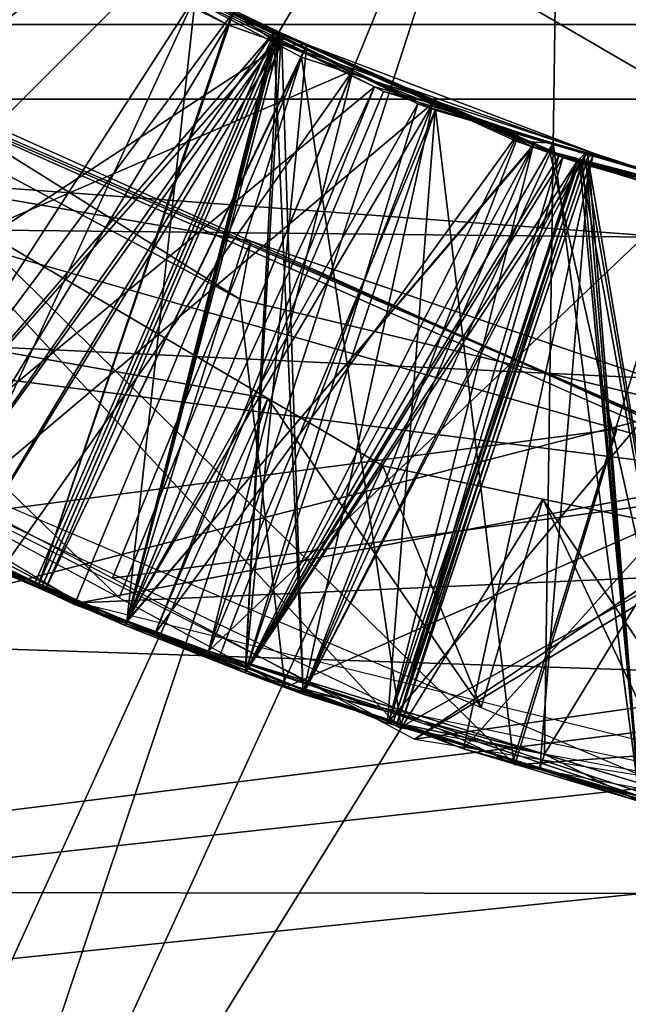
# Model space of a CAD drawing. Extents: x 0 to 200, y 18 to 95.
# Tile 271 of 491: x 143.996 to 144.261, y 45.212 to 45.639. Entities that reach past the tile are written whole.
import ezdxf

# ---------------------------------------------------------------- set-up
doc = ezdxf.new("R2010")
doc.units = 0

msp = doc.modelspace()

# ---------------------------------------------------------------- linework, layer by layer
for points in [[(165.431061, 47.89677, 57.972298), (135.799988, 48.817287, 57.894161), (135.799988, 45.636745, 57.894161)], [(165.459961, 47.672756, 57.991718), (165.431061, 47.89677, 57.972298), (135.799988, 45.636745, 57.894161)], [(165.439575, 46.504829, 57.978249), (165.459961, 47.672756, 57.991718), (135.799988, 45.636745, 57.894161)], [(98.275146, 47.227016, 36), (174.799988, 47.227016, 36), (98.615891, 44.638824, 36.34074)], [(98.615891, 44.638824, 36.34074), (174.799988, 47.227016, 36), (174.799988, 42.227016, 37.339745)], [(118.275154, 47.227016, 56), (117.93441, 44.638824, 55.65926), (174.799988, 42.227016, 54.660255)], [(174.799988, 47.227016, 56), (118.275154, 47.227016, 56), (174.799988, 42.227016, 54.660255)], [(159.5, 43.927017, 40.284233), (133, 47.227016, 39.400002), (133, 43.927017, 40.284233)], [(159.5, 47.227016, 39.400002), (133, 47.227016, 39.400002), (159.5, 43.927017, 40.284233)], [(159.5, 47.227016, 52.599998), (159.5, 43.927017, 51.715767), (133, 43.927017, 51.715767)], [(133, 47.227016, 52.599998), (159.5, 47.227016, 52.599998), (133, 43.927017, 51.715767)], [(136.199997, 47.227016, 36.5), (148.199997, 45.604733, 36.639542), (136.199997, 45.604733, 36.639542)], [(136.199997, 47.227016, 36.5), (148.199997, 47.227016, 36.5), (148.199997, 45.604733, 36.639542)], [(136.799988, 45.839447, 55.650761), (165.799988, 47.227016, 55.75), (165.799988, 44.457867, 55.348492)], [(141.5, 47.227016, 38.200001), (148.199997, 43.327015, 39.245003), (141.5, 43.327015, 39.245003)], [(141.5, 47.227016, 38.200001), (148.199997, 47.227016, 38.200001), (148.199997, 43.327015, 39.245003)], [(148.199997, 47.227016, 53.799999), (141.5, 47.227016, 53.799999), (141.5, 43.327015, 52.754997)], [(148.199997, 43.327015, 52.754997), (148.199997, 47.227016, 53.799999), (141.5, 43.327015, 52.754997)], [(148.199997, 46.727016, 55.486832), (136.199997, 46.727016, 55.486832), (136.199997, 45.114326, 55.262104)], [(148.199997, 45.114326, 55.262104), (148.199997, 46.727016, 55.486832), (136.199997, 45.114326, 55.262104)], [(142.899994, 45.64674, 53.842369), (148.199997, 46.727016, 53.98436), (148.199997, 45.254375, 53.752979)], [(165.397278, 46.245625, 57.949612), (165.439575, 46.504829, 57.978249), (135.799988, 45.636745, 57.894161)], [(148.199997, 46.481663, 38.034798), (142.899994, 46.48217, 38.037628), (142.899994, 45.11227, 38.284569)], [(148.199997, 46.481663, 38.034798), (142.899994, 45.11227, 38.284569), (148.199997, 45.016834, 38.311367)], [(165.298126, 45.638039, 57.882481), (165.397278, 46.245625, 57.949612), (135.799988, 45.636745, 57.894161)], [(144.231705, 45.838833, 38.629288), (143.989975, 45.964527, 38.629288), (143.748352, 45.528938, 38.129292)], [(143.989975, 45.964527, 33.629288), (144.231705, 45.838833, 33.629288), (143.81517, 45.493607, 34.122929)], [(143.571182, 45.84407, 34.980671), (144.092026, 45.517838, 35.017853), (144.039703, 45.388134, 34.931282)], [(143.609024, 45.62104, 34.903908), (143.571182, 45.84407, 34.980671), (144.039703, 45.388134, 34.931282)], [(143.571182, 45.84407, 34.980671), (143.772186, 45.688797, 35.322773), (144.092026, 45.517838, 35.017853)], [(136.799988, 44.485817, 55.2533), (136.799988, 45.839447, 55.650761), (165.799988, 44.457867, 55.348492)], [(144.231705, 45.838833, 38.629288), (143.748352, 45.528938, 38.129292), (144.042267, 45.37611, 38.129292)], [(143.81517, 45.493607, 34.122929), (144.231705, 45.838833, 33.629288), (143.861221, 45.468029, 34.12479)], [(143.861221, 45.468029, 34.12479), (144.231705, 45.838833, 33.629288), (143.972458, 45.406254, 34.129288)], [(143.972458, 45.406254, 34.129288), (144.231705, 45.838833, 33.629288), (144.042267, 45.37611, 34.129288)], [(144.042267, 45.37611, 34.129288), (144.231705, 45.838833, 33.629288), (144.224274, 45.320282, 34.129288)], [(144.231705, 45.838833, 38.629288), (144.042267, 45.37611, 38.129292), (144.078415, 45.365021, 38.129292)], [(144.492172, 45.758942, 38.629288), (144.231705, 45.838833, 38.629288), (144.078415, 45.365021, 38.129292)], [(144.231705, 45.838833, 33.629288), (144.492172, 45.758942, 33.629288), (144.224274, 45.320282, 34.129288)], [(144.492172, 45.758942, 38.629288), (144.078415, 45.365021, 38.129292), (144.389557, 45.269581, 38.129292)], [(144.224274, 45.320282, 34.129288), (144.492172, 45.758942, 33.629288), (144.389557, 45.269581, 34.129288)], [(144.072861, 45.649555, 37.777069), (143.913666, 45.7271, 37.765739), (143.928802, 45.426731, 37.626602)], [(143.681229, 45.723587, 34.634365), (144.104263, 45.474758, 34.672108), (143.875259, 44.97266, 34.213657)], [(143.681229, 45.723587, 34.634365), (143.722153, 45.542278, 34.713261), (144.104263, 45.474758, 34.672108)], [(143.952057, 45.708191, 37.940624), (144.141068, 45.617195, 37.954052), (143.825394, 45.480843, 38.089172)], [(144.150497, 45.609966, 37.082642), (143.952179, 45.709126, 37.068447), (143.928802, 45.426731, 36.926605)], [(143.952057, 45.708191, 37.940624), (144.072861, 45.649555, 37.777069), (144.141068, 45.617195, 37.954052)], [(143.985001, 45.689987, 37.243027), (143.952179, 45.709126, 37.068447), (144.150497, 45.609966, 37.082642)], [(143.982254, 45.694939, 34.442719), (144.109589, 45.627853, 34.451931), (143.85762, 45.462948, 34.591213)], [(143.979599, 45.696209, 35.842525), (144.086823, 45.636913, 35.850368), (143.953033, 45.415203, 35.997158)], [(143.979599, 45.696209, 35.842525), (143.976944, 45.691509, 35.670521), (144.086823, 45.636913, 35.850368)], [(143.982254, 45.694939, 34.442719), (143.979614, 45.690014, 34.270718), (144.111588, 45.632626, 34.27993)], [(143.982254, 45.694939, 34.442719), (144.111588, 45.632626, 34.27993), (144.109589, 45.627853, 34.451931)], [(144.107178, 45.634003, 36.379635), (143.975357, 45.691715, 36.370426), (143.928802, 45.426731, 36.226604)], [(144.089233, 45.642429, 35.678364), (143.976944, 45.691509, 35.670521), (143.928802, 45.426731, 35.526604)], [(144.109985, 45.632732, 34.979832), (143.978088, 45.690315, 34.970619), (143.928802, 45.426731, 34.826603)], [(143.976166, 45.693489, 36.542423), (144.107407, 45.63435, 36.551636), (143.953033, 45.415203, 36.697159)], [(143.978317, 45.690842, 35.14262), (144.110199, 45.633244, 35.151833), (143.953033, 45.415203, 35.297157)], [(143.985001, 45.689987, 37.243027), (144.175827, 45.602978, 37.256454), (143.953033, 45.415203, 37.39716)], [(144.111588, 45.632626, 34.27993), (143.979614, 45.690014, 34.270718), (143.972458, 45.406254, 34.129288)], [(143.976166, 45.693489, 36.542423), (143.975357, 45.691715, 36.370426), (144.107407, 45.63435, 36.551636)], [(144.107407, 45.63435, 36.551636), (143.975357, 45.691715, 36.370426), (144.107178, 45.634003, 36.379635)], [(143.976944, 45.691509, 35.670521), (144.089233, 45.642429, 35.678364), (144.086823, 45.636913, 35.850368)], [(143.978317, 45.690842, 35.14262), (143.978088, 45.690315, 34.970619), (144.110199, 45.633244, 35.151833)], [(144.110199, 45.633244, 35.151833), (143.978088, 45.690315, 34.970619), (144.109985, 45.632732, 34.979832)], [(143.985001, 45.689987, 37.243027), (144.150497, 45.609966, 37.082642), (144.175827, 45.602978, 37.256454)], [(143.772186, 45.688797, 35.322773), (143.60228, 45.628151, 35.404884), (144.096817, 45.542976, 35.344303)], [(143.772186, 45.688797, 35.322773), (144.096817, 45.542976, 35.344303), (144.092026, 45.517838, 35.017853)], [(142.899994, 45.261688, 53.728294), (142.899994, 45.64674, 53.842369), (148.199997, 45.254375, 53.752979)], [(144.072861, 45.649555, 37.777069), (143.928802, 45.426731, 37.626602), (143.963165, 45.411976, 37.628689)], [(144.072861, 45.649555, 37.777069), (143.963165, 45.411976, 37.628689), (144.042953, 45.377708, 37.633526)], [(144.169266, 45.602592, 37.783932), (144.072861, 45.649555, 37.777069), (144.042953, 45.377708, 37.633526)], [(144.141068, 45.617195, 37.954052), (144.072861, 45.649555, 37.777069), (144.169266, 45.602592, 37.783932)], [(144.089233, 45.642429, 35.678364), (143.928802, 45.426731, 35.526604), (144.004761, 45.394112, 35.531208)], [(144.10881, 45.633869, 35.679733), (144.089233, 45.642429, 35.678364), (144.004761, 45.394112, 35.531208)], [(144.086823, 45.636913, 35.850368), (144.089233, 45.642429, 35.678364), (144.106918, 45.629856, 35.85173)], [(144.089233, 45.642429, 35.678364), (144.10881, 45.633869, 35.679733), (144.106918, 45.629856, 35.85173)], [(165.298126, 45.638039, 57.882481), (135.799988, 45.636745, 57.894161), (165.245712, 45.316898, 57.847004)], [(164.314835, 42.807343, 57.156452), (135.799988, 45.636745, 57.894161), (135.799988, 42.567917, 57.058609)], [(164.404221, 43.011944, 57.224903), (135.799988, 45.636745, 57.894161), (164.314835, 42.807343, 57.156452)], [(164.854919, 44.043587, 57.570038), (135.799988, 45.636745, 57.894161), (164.404221, 43.011944, 57.224903)], [(165.047028, 44.669514, 57.706184), (135.799988, 45.636745, 57.894161), (164.854919, 44.043587, 57.570038)], [(165.245712, 45.316898, 57.847004), (135.799988, 45.636745, 57.894161), (165.047028, 44.669514, 57.706184)], [(143.803482, 45.513264, 35.616356), (143.880096, 45.636547, 35.703136), (144.161377, 45.331715, 35.63879)], [(143.880096, 45.636547, 35.703136), (144.344345, 45.433937, 35.733776), (144.161377, 45.331715, 35.63879)], [(143.880096, 45.636547, 35.703136), (143.893448, 45.6292, 36.030952), (144.344345, 45.433937, 35.733776)], [(144.107178, 45.634003, 36.379635), (143.928802, 45.426731, 36.226604), (144.003128, 45.394814, 36.23111)], [(143.953033, 45.415203, 35.997158), (144.086823, 45.636913, 35.850368), (144.004623, 45.393864, 36.000271)], [(143.953033, 45.415203, 36.697159), (144.107407, 45.63435, 36.551636), (144.002991, 45.394543, 36.700169)], [(144.002991, 45.394543, 36.700169), (144.107407, 45.63435, 36.551636), (144.043045, 45.377972, 36.702587)], [(144.107178, 45.634003, 36.379635), (144.003128, 45.394814, 36.23111), (144.042953, 45.377708, 36.233528)], [(144.086823, 45.636913, 35.850368), (144.106918, 45.629856, 35.85173), (144.004623, 45.393864, 36.000271)], [(144.10881, 45.633869, 35.679733), (144.004761, 45.394112, 35.531208), (144.042953, 45.377708, 35.533527)], [(144.219559, 45.584801, 36.387486), (144.107178, 45.634003, 36.379635), (144.042953, 45.377708, 36.233528)], [(144.10881, 45.633869, 35.679733), (144.042953, 45.377708, 35.533527), (144.094406, 45.355614, 35.536648)], [(144.107407, 45.63435, 36.551636), (144.219193, 45.583977, 36.559486), (144.043045, 45.377972, 36.702587)], [(144.238144, 45.577328, 35.688766), (144.10881, 45.633869, 35.679733), (144.094406, 45.355614, 35.536648)], [(144.106918, 45.629856, 35.85173), (144.10881, 45.633869, 35.679733), (144.238144, 45.577328, 35.688766)], [(144.107407, 45.63435, 36.551636), (144.107178, 45.634003, 36.379635), (144.219193, 45.583977, 36.559486)], [(144.107178, 45.634003, 36.379635), (144.219559, 45.584801, 36.387486), (144.219193, 45.583977, 36.559486)], [(144.109985, 45.632732, 34.979832), (143.928802, 45.426731, 34.826603), (144.006378, 45.393417, 34.831306)], [(143.953033, 45.415203, 35.297157), (144.110199, 45.633244, 35.151833), (144.006256, 45.393188, 35.300369)], [(144.111588, 45.632626, 34.27993), (143.972458, 45.406254, 34.129288), (144.007523, 45.391689, 34.131405)], [(144.004623, 45.393864, 36.000271), (144.106918, 45.629856, 35.85173), (144.043045, 45.377972, 36.002586)], [(144.006256, 45.393188, 35.300369), (144.110199, 45.633244, 35.151833), (144.043045, 45.377972, 35.302586)], [(144.109985, 45.632732, 34.979832), (144.006378, 45.393417, 34.831306), (144.042953, 45.377708, 34.833527)], [(144.121201, 45.628445, 34.280598), (144.111588, 45.632626, 34.27993), (144.007523, 45.391689, 34.131405)], [(144.109985, 45.632732, 34.979832), (144.042953, 45.377708, 34.833527), (144.094406, 45.355614, 34.836647)], [(144.043045, 45.377972, 35.302586), (144.110199, 45.633244, 35.151833), (144.119583, 45.346317, 35.307201)], [(144.043045, 45.377972, 36.002586), (144.106918, 45.629856, 35.85173), (144.119583, 45.346317, 36.007202)], [(144.232208, 45.579365, 34.988365), (144.109985, 45.632732, 34.979832), (144.094406, 45.355614, 34.836647)], [(144.106918, 45.629856, 35.85173), (144.242722, 45.582161, 35.860943), (144.119583, 45.346317, 36.007202)], [(144.242722, 45.582161, 35.860943), (144.106918, 45.629856, 35.85173), (144.238144, 45.577328, 35.688766)], [(144.111588, 45.632626, 34.27993), (144.121201, 45.628445, 34.280598), (144.109589, 45.627853, 34.451931)], [(144.110199, 45.633244, 35.151833), (144.109985, 45.632732, 34.979832), (144.232208, 45.579365, 34.988365)], [(144.110199, 45.633244, 35.151833), (144.238327, 45.577297, 35.160782), (144.119583, 45.346317, 35.307201)], [(144.110199, 45.633244, 35.151833), (144.232208, 45.579365, 34.988365), (144.238327, 45.577297, 35.160782)], [(144.096817, 45.542976, 35.344303), (143.60228, 45.628151, 35.404884), (144.036758, 45.396648, 35.432457)], [(143.893448, 45.6292, 36.030952), (143.824448, 45.504074, 36.119259), (144.31604, 45.441441, 36.05891)], [(143.85762, 45.462948, 34.591213), (144.109589, 45.627853, 34.451931), (144.007446, 45.391396, 34.600464)], [(143.893448, 45.6292, 36.030952), (144.31604, 45.441441, 36.05891), (144.344345, 45.433937, 35.733776)], [(144.109589, 45.627853, 34.451931), (144.11882, 45.622986, 34.452599), (144.007446, 45.391396, 34.600464)], [(144.121201, 45.628445, 34.280598), (144.007523, 45.391689, 34.131405), (144.094406, 45.355614, 34.136646)], [(144.240402, 45.576614, 34.288918), (144.121201, 45.628445, 34.280598), (144.094406, 45.355614, 34.136646)], [(144.109589, 45.627853, 34.451931), (144.121201, 45.628445, 34.280598), (144.11882, 45.622986, 34.452599)], [(144.11882, 45.622986, 34.452599), (144.121201, 45.628445, 34.280598), (144.245544, 45.581238, 34.46114)], [(144.245544, 45.581238, 34.46114), (144.121201, 45.628445, 34.280598), (144.240402, 45.576614, 34.288918)], [(144.007446, 45.391396, 34.600464), (144.11882, 45.622986, 34.452599), (144.020248, 45.385277, 34.601257)], [(144.020248, 45.385277, 34.601257), (144.11882, 45.622986, 34.452599), (144.042603, 45.376984, 34.602585)], [(144.042603, 45.376984, 34.602585), (144.11882, 45.622986, 34.452599), (144.161896, 45.332703, 34.609676)], [(144.11882, 45.622986, 34.452599), (144.245544, 45.581238, 34.46114), (144.161896, 45.332703, 34.609676)], [(143.825394, 45.480843, 38.089172), (144.141068, 45.617195, 37.954052), (143.988205, 45.399525, 38.099312)], [(143.988205, 45.399525, 38.099312), (144.141068, 45.617195, 37.954052), (144.042923, 45.378098, 38.102585)], [(144.042923, 45.378098, 38.102585), (144.141068, 45.617195, 37.954052), (144.078354, 45.36422, 38.104702)], [(144.141068, 45.617195, 37.954052), (144.176865, 45.59996, 37.956593), (144.078354, 45.36422, 38.104702)], [(144.141068, 45.617195, 37.954052), (144.169266, 45.602592, 37.783932), (144.176865, 45.59996, 37.956593)], [(144.150497, 45.609966, 37.082642), (143.928802, 45.426731, 36.926605), (144.042953, 45.377708, 36.933525)], [(144.150497, 45.609966, 37.082642), (144.042953, 45.377708, 36.933525), (144.055115, 45.372486, 36.934265)], [(144.154358, 45.60804, 37.082916), (144.150497, 45.609966, 37.082642), (144.055115, 45.372486, 36.934265)], [(144.150497, 45.609966, 37.082642), (144.154358, 45.60804, 37.082916), (144.175827, 45.602978, 37.256454)], [(136.199997, 45.604733, 36.639542), (148.199997, 44.030109, 37.054062), (136.199997, 44.030109, 37.054062)], [(136.199997, 45.604733, 36.639542), (148.199997, 45.604733, 36.639542), (148.199997, 44.030109, 37.054062)], [(144.213181, 45.590172, 37.086853), (144.154358, 45.60804, 37.082916), (144.055115, 45.372486, 36.934265)], [(144.175827, 45.602978, 37.256454), (144.154358, 45.60804, 37.082916), (144.213181, 45.590172, 37.086853)], [(143.953033, 45.415203, 37.39716), (144.175827, 45.602978, 37.256454), (144.043045, 45.377972, 37.402588)], [(144.169266, 45.602592, 37.783932), (144.042953, 45.377708, 37.633526), (144.094406, 45.355614, 37.636646)], [(144.043045, 45.377972, 37.402588), (144.175827, 45.602978, 37.256454), (144.08284, 45.361515, 37.404984)], [(144.078354, 45.36422, 38.104702), (144.176865, 45.59996, 37.956593), (144.156204, 45.333733, 38.10936)], [(144.08284, 45.361515, 37.404984), (144.175827, 45.602978, 37.256454), (144.119583, 45.346317, 37.4072)], [(144.176971, 45.600307, 37.784447), (144.169266, 45.602592, 37.783932), (144.094406, 45.355614, 37.636646)], [(144.176971, 45.600307, 37.784447), (144.094406, 45.355614, 37.636646), (144.2108, 45.317627, 37.643471)], [(144.175827, 45.602978, 37.256454), (144.212036, 45.586468, 37.258999), (144.119583, 45.346317, 37.4072)], [(144.176865, 45.59996, 37.956593), (144.339905, 45.552448, 37.967461), (144.156204, 45.333733, 38.10936)], [(144.169266, 45.602592, 37.783932), (144.176971, 45.600307, 37.784447), (144.176865, 45.59996, 37.956593)], [(144.175827, 45.602978, 37.256454), (144.213181, 45.590172, 37.086853), (144.212036, 45.586468, 37.258999)], [(144.176865, 45.59996, 37.956593), (144.176971, 45.600307, 37.784447), (144.339905, 45.552448, 37.967461)], [(144.287796, 45.567463, 37.791843), (144.176971, 45.600307, 37.784447), (144.2108, 45.317627, 37.643471)], [(144.176971, 45.600307, 37.784447), (144.287796, 45.567463, 37.791843), (144.339905, 45.552448, 37.967461)], [(144.213181, 45.590172, 37.086853), (144.055115, 45.372486, 36.934265), (144.094406, 45.355614, 36.936646)], [(144.228134, 45.585629, 37.087852), (144.213181, 45.590172, 37.086853), (144.094406, 45.355614, 36.936646)], [(144.212036, 45.586468, 37.258999), (144.213181, 45.590172, 37.086853), (144.228134, 45.585629, 37.087852)], [(144.219559, 45.584801, 36.387486), (144.042953, 45.377708, 36.233528), (144.094406, 45.355614, 36.236645)], [(144.043045, 45.377972, 36.702587), (144.219193, 45.583977, 36.559486), (144.119583, 45.346317, 36.707203)], [(144.228134, 45.585629, 37.087852), (144.094406, 45.355614, 36.936646), (144.265732, 45.29969, 36.94669)], [(144.230606, 45.579964, 36.388256), (144.219559, 45.584801, 36.387486), (144.094406, 45.355614, 36.236645)], [(144.212036, 45.586468, 37.258999), (144.226791, 45.581253, 37.260002), (144.119583, 45.346317, 37.4072)], [(144.119583, 45.346317, 36.707203), (144.219193, 45.583977, 36.559486), (144.156906, 45.334682, 36.709381)], [(144.219193, 45.583977, 36.559486), (144.2397, 45.578598, 36.560841), (144.156906, 45.334682, 36.709381)], [(144.212036, 45.586468, 37.258999), (144.228134, 45.585629, 37.087852), (144.226791, 45.581253, 37.260002)], [(144.219193, 45.583977, 36.559486), (144.219559, 45.584801, 36.387486), (144.230606, 45.579964, 36.388256)], [(144.219193, 45.583977, 36.559486), (144.230606, 45.579964, 36.388256), (144.2397, 45.578598, 36.560841)], [(144.226791, 45.581253, 37.260002), (144.228134, 45.585629, 37.087852), (144.376053, 45.543144, 37.269863)], [(144.371094, 45.542194, 37.09742), (144.228134, 45.585629, 37.087852), (144.265732, 45.29969, 36.94669)], [(144.376053, 45.543144, 37.269863), (144.228134, 45.585629, 37.087852), (144.371094, 45.542194, 37.09742)], [(144.230606, 45.579964, 36.388256), (144.094406, 45.355614, 36.236645), (144.157074, 45.335159, 36.240318)], [(144.232208, 45.579365, 34.988365), (144.094406, 45.355614, 34.836647), (144.160431, 45.334061, 34.840515)], [(144.119583, 45.346317, 36.007202), (144.242722, 45.582161, 35.860943), (144.158585, 45.33416, 36.009476)], [(144.119583, 45.346317, 37.4072), (144.226791, 45.581253, 37.260002), (144.291641, 45.292698, 37.417244)], [(144.156906, 45.334682, 36.709381), (144.2397, 45.578598, 36.560841), (144.291641, 45.292698, 36.717243)], [(144.239456, 45.577705, 36.38884), (144.230606, 45.579964, 36.388256), (144.157074, 45.335159, 36.240318)], [(144.158585, 45.33416, 36.009476), (144.242722, 45.582161, 35.860943), (144.291641, 45.292698, 36.017242)], [(144.238449, 45.577785, 34.988777), (144.232208, 45.579365, 34.988365), (144.160431, 45.334061, 34.840515)], [(144.161896, 45.332703, 34.609676), (144.245544, 45.581238, 34.46114), (144.189209, 45.322563, 34.611301)], [(144.245544, 45.581238, 34.46114), (144.382248, 45.536198, 34.470352), (144.189209, 45.322563, 34.611301)], [(144.226791, 45.581253, 37.260002), (144.376053, 45.543144, 37.269863), (144.291641, 45.292698, 37.417244)], [(144.2397, 45.578598, 36.560841), (144.230606, 45.579964, 36.388256), (144.239456, 45.577705, 36.38884)], [(144.232208, 45.579365, 34.988365), (144.238449, 45.577785, 34.988777), (144.238327, 45.577297, 35.160782)], [(144.242722, 45.582161, 35.860943), (144.238144, 45.577328, 35.688766), (144.240768, 45.576672, 35.688942)], [(144.2397, 45.578598, 36.560841), (144.239456, 45.577705, 36.38884), (144.378952, 45.54208, 36.570057)], [(144.2397, 45.578598, 36.560841), (144.378952, 45.54208, 36.570057), (144.291641, 45.292698, 36.717243)], [(144.245544, 45.581238, 34.46114), (144.240402, 45.576614, 34.288918), (144.243729, 45.575787, 34.289135)], [(144.242722, 45.582161, 35.860943), (144.240768, 45.576672, 35.688942), (144.361923, 45.540302, 35.86903)], [(144.242722, 45.582161, 35.860943), (144.361923, 45.540302, 35.86903), (144.291641, 45.292698, 36.017242)], [(144.245544, 45.581238, 34.46114), (144.243729, 45.575787, 34.289135), (144.382248, 45.536198, 34.470352)], [(144.238144, 45.577328, 35.688766), (144.094406, 45.355614, 35.536648), (144.158752, 45.334614, 35.540417)], [(144.240402, 45.576614, 34.288918), (144.094406, 45.355614, 34.136646), (144.162109, 45.333515, 34.140614)], [(144.119583, 45.346317, 35.307201), (144.238327, 45.577297, 35.160782), (144.160278, 45.333633, 35.309578)], [(144.239456, 45.577705, 36.38884), (144.157074, 45.335159, 36.240318), (144.265732, 45.29969, 36.246689)], [(144.240768, 45.576672, 35.688942), (144.238144, 45.577328, 35.688766), (144.158752, 45.334614, 35.540417)], [(144.240768, 45.576672, 35.688942), (144.158752, 45.334614, 35.540417), (144.265732, 45.29969, 35.546688)], [(144.238327, 45.577297, 35.160782), (144.242279, 45.576313, 35.161041), (144.160278, 45.333633, 35.309578)], [(144.160278, 45.333633, 35.309578), (144.242279, 45.576313, 35.161041), (144.291641, 45.292698, 35.317245)], [(144.242401, 45.576786, 34.989037), (144.238449, 45.577785, 34.988777), (144.160431, 45.334061, 34.840515)], [(144.242401, 45.576786, 34.989037), (144.160431, 45.334061, 34.840515), (144.265732, 45.29969, 34.846691)], [(144.243729, 45.575787, 34.289135), (144.240402, 45.576614, 34.288918), (144.162109, 45.333515, 34.140614)], [(144.243729, 45.575787, 34.289135), (144.162109, 45.333515, 34.140614), (144.222336, 45.313858, 34.144146)], [(144.243729, 45.575787, 34.289135), (144.222336, 45.313858, 34.144146), (144.265732, 45.29969, 34.14669)], [(144.238327, 45.577297, 35.160782), (144.238449, 45.577785, 34.988777), (144.242401, 45.576786, 34.989037)], [(144.238327, 45.577297, 35.160782), (144.242401, 45.576786, 34.989037), (144.242279, 45.576313, 35.161041)], [(144.378937, 45.54216, 36.398052), (144.239456, 45.577705, 36.38884), (144.265732, 45.29969, 36.246689)], [(144.239456, 45.577705, 36.38884), (144.378937, 45.54216, 36.398052), (144.378952, 45.54208, 36.570057)], [(144.363358, 45.546066, 35.697025), (144.240768, 45.576672, 35.688942), (144.265732, 45.29969, 35.546688)], [(144.240768, 45.576672, 35.688942), (144.363358, 45.546066, 35.697025), (144.361923, 45.540302, 35.86903)], [(144.242279, 45.576313, 35.161041), (144.242401, 45.576786, 34.989037), (144.381897, 45.541466, 34.998249)], [(144.242279, 45.576313, 35.161041), (144.381897, 45.541515, 35.17025), (144.291641, 45.292698, 35.317245)], [(144.381897, 45.541515, 35.17025), (144.242279, 45.576313, 35.161041), (144.381897, 45.541466, 34.998249)], [(144.381897, 45.541466, 34.998249), (144.242401, 45.576786, 34.989037), (144.265732, 45.29969, 34.846691)], [(144.383377, 45.5411, 34.298347), (144.243729, 45.575787, 34.289135), (144.265732, 45.29969, 34.14669)], [(144.243729, 45.575787, 34.289135), (144.383377, 45.5411, 34.298347), (144.382248, 45.536198, 34.470352)], [(144.287796, 45.567463, 37.791843), (144.2108, 45.317627, 37.643471), (144.265732, 45.29969, 37.64669)], [(143.695129, 45.560661, 36.309769), (143.985291, 45.538651, 36.397297), (144.211426, 45.315578, 36.341721)], [(144.156204, 45.333733, 38.10936), (144.339905, 45.552448, 37.967461), (144.270554, 45.300362, 38.115997)], [(144.104263, 45.474758, 34.672108), (143.722153, 45.542278, 34.713261), (144.196884, 45.340523, 34.742046)], [(144.332825, 45.436974, 35.359955), (144.096817, 45.542976, 35.344303), (144.036758, 45.396648, 35.432457)], [(144.092026, 45.517838, 35.017853), (144.096817, 45.542976, 35.344303), (144.353271, 45.455196, 35.0341)], [(144.353271, 45.455196, 35.0341), (144.096817, 45.542976, 35.344303), (144.332825, 45.436974, 35.359955)], [(144.255661, 45.461418, 36.411671), (143.985291, 45.538651, 36.397297), (136.799988, 44.485817, 36.7467)], [(143.985291, 45.538651, 36.397297), (144.255661, 45.461418, 36.411671), (144.211426, 45.315578, 36.341721)], [(144.189209, 45.322563, 34.611301), (144.382248, 45.536198, 34.470352), (144.320572, 45.286873, 34.618885)], [(143.748352, 45.528938, 38.129292), (143.825394, 45.480843, 38.089172), (144.042267, 45.37611, 38.129292)], [(144.039703, 45.388134, 34.931282), (144.092026, 45.517838, 35.017853), (144.111755, 45.349163, 34.93586)], [(144.092026, 45.517838, 35.017853), (144.353271, 45.455196, 35.0341), (144.111755, 45.349163, 34.93586)], [(144.31604, 45.441441, 36.05891), (143.824448, 45.504074, 36.119259), (144.0224, 45.385914, 36.132175)], [(143.825394, 45.480843, 38.089172), (143.988205, 45.399525, 38.099312), (144.042267, 45.37611, 38.129292)], [(143.875259, 44.97266, 34.213657), (144.104263, 45.474758, 34.672108), (143.930573, 44.957245, 34.216728)], [(144.104263, 45.474758, 34.672108), (144.154129, 45.445427, 34.676556), (143.930573, 44.957245, 34.216728)], [(144.154129, 45.445427, 34.676556), (144.104263, 45.474758, 34.672108), (144.196884, 45.340523, 34.742046)], [(144.006378, 45.393417, 34.831306), (143.85762, 45.462948, 34.591213), (144.007446, 45.391396, 34.600464)], [(143.928802, 45.426731, 34.826603), (143.85762, 45.462948, 34.591213), (144.006378, 45.393417, 34.831306)], [(144.652954, 45.347923, 36.432789), (144.255661, 45.461418, 36.411671), (136.799988, 44.485817, 36.7467)], [(144.255661, 45.461418, 36.411671), (144.652954, 45.347923, 36.432789), (144.211426, 45.315578, 36.341721)], [(144.111755, 45.349163, 34.93586), (144.353271, 45.455196, 35.0341), (144.353226, 45.298492, 34.949654)], [(144.154129, 45.445427, 34.676556), (144.223587, 45.431068, 34.680546), (143.930573, 44.957245, 34.216728)], [(144.223587, 45.431068, 34.680546), (144.154129, 45.445427, 34.676556), (144.196884, 45.340523, 34.742046)], [(144.511353, 45.407631, 36.070866), (144.31604, 45.441441, 36.05891), (144.0224, 45.385914, 36.132175)], [(144.332825, 45.436974, 35.359955), (144.036758, 45.396648, 35.432457), (144.167908, 45.326775, 35.440777)], [(144.161377, 45.331715, 35.63879), (144.344345, 45.433937, 35.733776), (144.48172, 45.273243, 35.656994)], [(144.34819, 45.435608, 35.360889), (144.332825, 45.436974, 35.359955), (144.167908, 45.326775, 35.440777)], [(144.708588, 45.403572, 35.382782), (144.34819, 45.435608, 35.360889), (144.167908, 45.326775, 35.440777)], [(143.930573, 44.957245, 34.216728), (144.223587, 45.431068, 34.680546), (144.525925, 44.791309, 34.249794)], [(144.223587, 45.431068, 34.680546), (144.196884, 45.340523, 34.742046), (144.319168, 45.288555, 34.749462)], [(144.223587, 45.431068, 34.680546), (144.673767, 45.338005, 34.706406), (144.525925, 44.791309, 34.249794)], [(144.673767, 45.338005, 34.706406), (144.223587, 45.431068, 34.680546), (144.319168, 45.288555, 34.749462)], [(143.928802, 45.426731, 36.926605), (144.002991, 45.394543, 36.700169), (144.042953, 45.377708, 36.933525)], [(143.928802, 45.426731, 35.526604), (143.953033, 45.415203, 35.297157), (144.004761, 45.394112, 35.531208)], [(143.928802, 45.426731, 36.926605), (143.953033, 45.415203, 36.697159), (144.002991, 45.394543, 36.700169)], [(143.928802, 45.426731, 36.226604), (143.953033, 45.415203, 35.997158), (144.003128, 45.394814, 36.23111)], [(143.963165, 45.411976, 37.628689), (143.953033, 45.415203, 37.39716), (144.043045, 45.377972, 37.402588)], [(144.004761, 45.394112, 35.531208), (143.953033, 45.415203, 35.297157), (144.006256, 45.393188, 35.300369)], [(144.003128, 45.394814, 36.23111), (143.953033, 45.415203, 35.997158), (144.004623, 45.393864, 36.000271)], [(143.963165, 45.411976, 37.628689), (144.043045, 45.377972, 37.402588), (144.042953, 45.377708, 37.633526)], [(144.511353, 45.407631, 36.070866), (144.0224, 45.385914, 36.132175), (144.491013, 45.270969, 36.1581)], [(144.007523, 45.391689, 34.131405), (143.972458, 45.406254, 34.129288), (144.042267, 45.37611, 34.129288)], [(144.708588, 45.403572, 35.382782), (144.167908, 45.326775, 35.440777), (144.700623, 45.241337, 35.471035)], [(143.988205, 45.399525, 38.099312), (144.042923, 45.378098, 38.102585), (144.042267, 45.37611, 38.129292)], [(144.002991, 45.394543, 36.700169), (144.043045, 45.377972, 36.702587), (144.042953, 45.377708, 36.933525)], [(144.003128, 45.394814, 36.23111), (144.004623, 45.393864, 36.000271), (144.042953, 45.377708, 36.233528)], [(144.004623, 45.393864, 36.000271), (144.043045, 45.377972, 36.002586), (144.042953, 45.377708, 36.233528)], [(144.004761, 45.394112, 35.531208), (144.006256, 45.393188, 35.300369), (144.042953, 45.377708, 35.533527)], [(144.006256, 45.393188, 35.300369), (144.043045, 45.377972, 35.302586), (144.042953, 45.377708, 35.533527)], [(144.006378, 45.393417, 34.831306), (144.020248, 45.385277, 34.601257), (144.042953, 45.377708, 34.833527)], [(144.006378, 45.393417, 34.831306), (144.007446, 45.391396, 34.600464), (144.020248, 45.385277, 34.601257)], [(144.007523, 45.391689, 34.131405), (144.042267, 45.37611, 34.129288), (144.094406, 45.355614, 34.136646)], [(144.042953, 45.377708, 34.833527), (144.020248, 45.385277, 34.601257), (144.042603, 45.376984, 34.602585)], [(144.042267, 45.37611, 38.129292), (144.042923, 45.378098, 38.102585), (144.078415, 45.365021, 38.129292)], [(144.042953, 45.377708, 34.833527), (144.042603, 45.376984, 34.602585), (144.094406, 45.355614, 34.836647)], [(144.078415, 45.365021, 38.129292), (144.042923, 45.378098, 38.102585), (144.078354, 45.36422, 38.104702)], [(144.042953, 45.377708, 35.533527), (144.043045, 45.377972, 35.302586), (144.094406, 45.355614, 35.536648)], [(144.042953, 45.377708, 36.233528), (144.043045, 45.377972, 36.002586), (144.094406, 45.355614, 36.236645)], [(144.042953, 45.377708, 37.633526), (144.043045, 45.377972, 37.402588), (144.08284, 45.361515, 37.404984)], [(144.042953, 45.377708, 36.933525), (144.043045, 45.377972, 36.702587), (144.055115, 45.372486, 36.934265)], [(144.042953, 45.377708, 37.633526), (144.08284, 45.361515, 37.404984), (144.094406, 45.355614, 37.636646)], [(144.094406, 45.355614, 35.536648), (144.043045, 45.377972, 35.302586), (144.119583, 45.346317, 35.307201)], [(144.094406, 45.355614, 36.236645), (144.043045, 45.377972, 36.002586), (144.119583, 45.346317, 36.007202)], [(144.055115, 45.372486, 36.934265), (144.043045, 45.377972, 36.702587), (144.119583, 45.346317, 36.707203)], [(144.094406, 45.355614, 34.136646), (144.042267, 45.37611, 34.129288), (144.224274, 45.320282, 34.129288)], [(144.094406, 45.355614, 34.836647), (144.042603, 45.376984, 34.602585), (144.161896, 45.332703, 34.609676)], [(144.094406, 45.355614, 36.936646), (144.055115, 45.372486, 36.934265), (144.119583, 45.346317, 36.707203)], [(144.078415, 45.365021, 38.129292), (144.078354, 45.36422, 38.104702), (144.156204, 45.333733, 38.10936)], [(144.078415, 45.365021, 38.129292), (144.328094, 45.283573, 38.119339), (144.389557, 45.269581, 38.129292)], [(144.078415, 45.365021, 38.129292), (144.270554, 45.300362, 38.115997), (144.328094, 45.283573, 38.119339)], [(144.078415, 45.365021, 38.129292), (144.156204, 45.333733, 38.10936), (144.270554, 45.300362, 38.115997)], [(144.094406, 45.355614, 37.636646), (144.08284, 45.361515, 37.404984), (144.119583, 45.346317, 37.4072)], [(144.094406, 45.355614, 36.936646), (144.156906, 45.334682, 36.709381), (144.265732, 45.29969, 36.94669)], [(144.094406, 45.355614, 37.636646), (144.119583, 45.346317, 37.4072), (144.2108, 45.317627, 37.643471)], [(144.162109, 45.333515, 34.140614), (144.094406, 45.355614, 34.136646), (144.224274, 45.320282, 34.129288)], [(144.160431, 45.334061, 34.840515), (144.094406, 45.355614, 34.836647), (144.161896, 45.332703, 34.609676)], [(144.094406, 45.355614, 35.536648), (144.119583, 45.346317, 35.307201), (144.158752, 45.334614, 35.540417)], [(144.094406, 45.355614, 36.936646), (144.119583, 45.346317, 36.707203), (144.156906, 45.334682, 36.709381)], [(144.094406, 45.355614, 36.236645), (144.119583, 45.346317, 36.007202), (144.157074, 45.335159, 36.240318)], [(144.907593, 45.326244, 36.437073), (144.652954, 45.347923, 36.432789), (136.799988, 44.485817, 36.7467)], [(144.211426, 45.315578, 36.341721), (144.652954, 45.347923, 36.432789), (144.643967, 45.233109, 36.366299)], [(144.2108, 45.317627, 37.643471), (144.119583, 45.346317, 37.4072), (144.291641, 45.292698, 37.417244)], [(144.158752, 45.334614, 35.540417), (144.119583, 45.346317, 35.307201), (144.160278, 45.333633, 35.309578)], [(144.157074, 45.335159, 36.240318), (144.119583, 45.346317, 36.007202), (144.158585, 45.33416, 36.009476)], [(144.265732, 45.29969, 36.94669), (144.156906, 45.334682, 36.709381), (144.291641, 45.292698, 36.717243)], [(144.157074, 45.335159, 36.240318), (144.158585, 45.33416, 36.009476), (144.265732, 45.29969, 36.246689)], [(144.158752, 45.334614, 35.540417), (144.160278, 45.333633, 35.309578), (144.265732, 45.29969, 35.546688)], [(144.265732, 45.29969, 36.246689), (144.158585, 45.33416, 36.009476), (144.291641, 45.292698, 36.017242)], [(144.265732, 45.29969, 35.546688), (144.160278, 45.333633, 35.309578), (144.291641, 45.292698, 35.317245)], [(144.160431, 45.334061, 34.840515), (144.189209, 45.322563, 34.611301), (144.265732, 45.29969, 34.846691)], [(144.160431, 45.334061, 34.840515), (144.161896, 45.332703, 34.609676), (144.189209, 45.322563, 34.611301)], [(144.162109, 45.333515, 34.140614), (144.224274, 45.320282, 34.129288), (144.222336, 45.313858, 34.144146)], [(144.907593, 45.326244, 36.437073), (136.799988, 44.485817, 36.7467), (165.799988, 44.457867, 36.651508)], [(144.265732, 45.29969, 34.846691), (144.189209, 45.322563, 34.611301), (144.320572, 45.286873, 34.618885)], [(144.265732, 45.29969, 37.64669), (144.2108, 45.317627, 37.643471), (144.291641, 45.292698, 37.417244)], [(144.222336, 45.313858, 34.144146), (144.224274, 45.320282, 34.129288), (144.265732, 45.29969, 34.14669)], [(144.265732, 45.29969, 34.14669), (144.224274, 45.320282, 34.129288), (144.389557, 45.269581, 34.129288)], [(142.899994, 45.261688, 53.728294), (148.199997, 45.254375, 53.752979), (142.899994, 44.280533, 53.437622)], [(142.899994, 44.280533, 53.437622), (148.199997, 45.254375, 53.752979), (148.199997, 43.850224, 53.252399)]]:
    msp.add_3dface(points)

doc.saveas('drawing.dxf')
